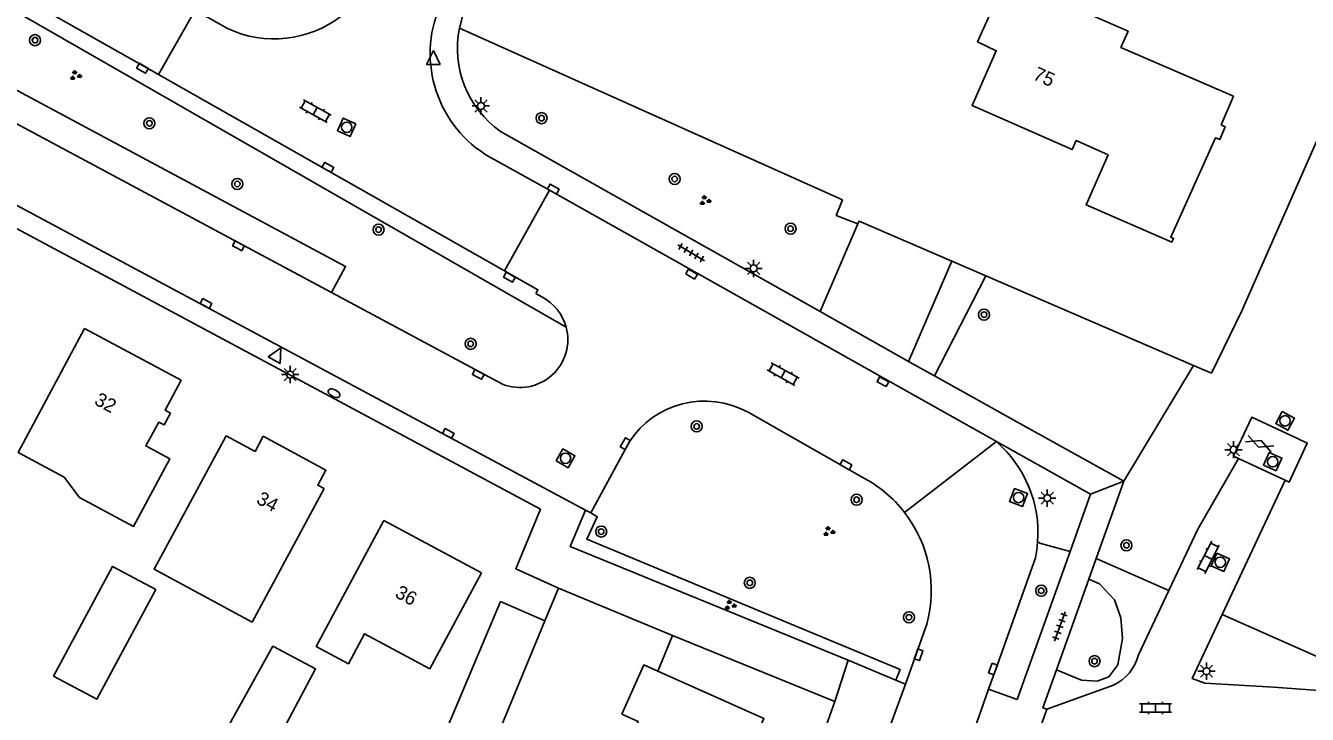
# Model space of a CAD drawing. Extents: x 136000 to 141014, y 402000 to 403500.
# Drawn here: x 138668.9 to 138761.5, y 402571.8 to 402621.6 of the extents above; entities that cross this region are included whole.
import ezdxf

# ---------------------------------------------------------------- set-up
doc = ezdxf.new("R2010")
doc.units = 0
for name, color, linetype in [('gg-afsc-erfafscheiding', 7, 'Continuous'), ('gg-afsc-hekwerk', 7, 'Continuous'), ('gg-afsc-muur', 7, 'Continuous'), ('gg-anno-huisnummerreeks BGT', 7, 'Continuous'), ('gg-bbg-bijgebouw', 7, 'Continuous'), ('gg-bbg-gedigitaliseerde bebouwing', 7, 'Continuous'), ('gg-bbg-gedigitaliseerde bijgebouw', 7, 'Continuous'), ('gg-bbg-hoofdgebouw', 7, 'Continuous'), ('gg-knt-verharding', 7, 'Continuous'), ('gg-knt-verharding nz', 7, 'Continuous'), ('gg-kwrk-gemaal', 7, 'Continuous'), ('gt-grn-groengrens', 7, 'Continuous'), ('gt-grn-weggrens', 7, 'Continuous'), ('gt-symb-boom', 7, 'Continuous'), ('gt-symb-brandkraan', 7, 'Continuous'), ('gt-symb-gesloten verharding', 7, 'Continuous'), ('gt-symb-groenvak', 7, 'Continuous'), ('gt-symb-klinker verharding', 7, 'Continuous'), ('gt-symb-kolk', 7, 'Continuous'), ('gt-symb-kolk center center', 7, 'Continuous'), ('gt-symb-lichtmast', 7, 'Continuous'), ('gt-symb-rioolschacht', 7, 'Continuous'), ('gt-symb-tegel verharding', 7, 'Continuous'), ('gt-symb-waterafsluiter', 7, 'Continuous')]:
    doc.layers.add(name, color=color, linetype=linetype)

# ---------------------------------------------------------------- blocks, each defined once
blk = doc.blocks.new('gt0-LMAST')
at = {"layer": 'gt-symb-lichtmast'}
for p, q in [((-0.182, 0.173), (-0.447, 0.438)), ((-0.005, 0.246), (-0.005, 0.621)), ((0.172, 0.173), (0.437, 0.438)), ((-0.255, -0.004), (-0.63, -0.004)), ((-0.182, -0.181), (-0.447, -0.446)), ((-0.005, -0.254), (-0.005, -0.629)), ((0.437, -0.446), (0.172, -0.181)), ((0.245, -0.004), (0.62, -0.004))]:
    blk.add_line(p, q, dxfattribs=at)
blk.add_circle((-0.005, -0.004), 0.25, dxfattribs=at)
blk = doc.blocks.new('gt0-KL1')
at = {"layer": 'gt-symb-klinker verharding'}
for p, q in [((-1.15, 0.3), (1.15, 0.3)), ((-1, -0.3), (-1, 0.3)), ((-0.5, 0.3), (-0.5, 0.45)), ((0, -0.3), (0, 0.3)), ((0.5, 0.3), (0.5, 0.45)), ((1, -0.3), (1, 0.3)), ((-1.15, -0.3), (1.15, -0.3)), ((-0.5, -0.45), (-0.5, -0.3)), ((0.5, -0.45), (0.5, -0.3))]:
    blk.add_line(p, q, dxfattribs=at)
blk = doc.blocks.new('gt0-RS')
at = {"layer": 'gt-symb-rioolschacht'}
blk.add_lwpolyline([(-0.5, -0.5), (0.5, -0.5), (0.5, 0.5), (-0.5, 0.5)], close=True, dxfattribs=at)
blk.add_circle((0, 0), 0.375, dxfattribs=at)
blk = doc.blocks.new('gt0-BOOM')
at = {"layer": 'gt-symb-boom'}
for radius in [0.4, 0.2]:
    blk.add_circle((0, 0), radius, dxfattribs=at)
blk = doc.blocks.new('gt0-TEG1')
at = {"layer": 'gt-symb-tegel verharding'}
for p, q in [((-1.125, 0), (1.125, 0)), ((-0.9, -0.25), (-0.9, 0.25)), ((-0.45, -0.25), (-0.45, 0.25)), ((0, -0.25), (0, 0.25)), ((0.45, -0.25), (0.45, 0.25)), ((0.9, -0.25), (0.9, 0.25))]:
    blk.add_line(p, q, dxfattribs=at)
blk = doc.blocks.new('gt0-GESVH1')
at = {"layer": 'gt-symb-gesloten verharding'}
for p, q in [((-0.992, -0.261), (0.008, 0.239)), ((0.008, -0.261), (-0.992, 0.239)), ((0.008, 0.239), (1.008, -0.261)), ((1.008, 0.239), (0.008, -0.261))]:
    blk.add_line(p, q, dxfattribs=at)
blk = doc.blocks.new('gt0-KOLK')
at = {"layer": 'gt-symb-kolk'}
blk.add_lwpolyline([(0, 0), (0.375, 0), (0.375, 0.4), (-0.375, 0.4), (-0.375, 0), (0, 0)], dxfattribs=at)
blk = doc.blocks.new('gt0-GRVAK')
at = {"layer": 'gt-symb-groenvak'}
for p, q in [((-0.11, 0.189), (-0.228, 0.24)), ((-0.182, 0.153), (0.088, 0.153)), ((-0.091, 0.211), (-0.156, 0.322)), ((-0.047, 0.214), (-0.047, 0.393)), ((-0.004, 0.211), (0.061, 0.322)), ((0.015, 0.189), (0.133, 0.24)), ((0.262, -0.052), (0.197, 0.059)), ((0.305, -0.049), (0.305, 0.13)), ((0.349, -0.052), (0.414, 0.059)), ((-0.245, -0.228), (-0.363, -0.177)), ((-0.318, -0.264), (-0.047, -0.264)), ((-0.226, -0.206), (-0.291, -0.095)), ((-0.183, -0.203), (-0.183, -0.024)), ((-0.139, -0.206), (-0.074, -0.095)), ((-0.12, -0.228), (-0.002, -0.177)), ((0.243, -0.074), (0.125, -0.023)), ((0.17, -0.11), (0.441, -0.11)), ((0.368, -0.074), (0.486, -0.023))]:
    blk.add_line(p, q, dxfattribs=at)
blk = doc.blocks.new('gt0-KOLKCC')
at = {"layer": 'gt-symb-kolk center center'}
blk.add_lwpolyline([(-0.375, 0.2), (0.375, 0.2), (0.375, -0.2), (-0.375, -0.2)], close=True, dxfattribs=at)
blk = doc.blocks.new('gt0-BR')
at = {"layer": 'gt-symb-brandkraan'}
for centre, radius, start, end in [((-0.244, 0), 0.206, 107.56694, 252.43307), ((0.599, -2.664), 3, 106.89205, 107.56694), ((0, -0.691), 0.938, 73.10799, 106.89205), ((-0.599, -2.664), 3, 72.43309, 73.10799), ((0.244, 0), 0.206, 287.56695, 72.43309), ((0.599, 2.664), 3, 252.43307, 253.10797), ((0, 0.691), 0.938, 253.10797, 286.89206), ((-0.599, 2.664), 3, 286.89206, 287.56695)]:
    blk.add_arc(centre, radius, start, end, dxfattribs=at)
blk = doc.blocks.new('gt0-WAFSL')
at = {"layer": 'gt-symb-waterafsluiter'}
for p, q in [((-0.5, -0.333), (0, 0.667)), ((0, 0.667), (0.5, -0.333)), ((0.5, -0.333), (-0.5, -0.333))]:
    blk.add_line(p, q, dxfattribs=at)

msp = doc.modelspace()

# ---------------------------------------------------------------- linework, layer by layer
at = {"layer": 'gg-afsc-erfafscheiding'}
for p, q in [((138700.235, 402621.429), (138727.915, 402609.023)), ((138754.617, 402596.478), (138756.792, 402600.98))]:
    msp.add_line(p, q, dxfattribs=at)
at = {"layer": 'gg-afsc-hekwerk'}
for p, q in [((138735.822, 402604.58), (138738.294, 402603.514)), ((138738.294, 402603.514), (138753.302, 402597.045)), ((138753.302, 402597.045), (138754.617, 402596.478))]:
    msp.add_line(p, q, dxfattribs=at)
msp.add_lwpolyline([(138729.035, 402607.272), (138727.476, 402607.883), (138727.915, 402609.023)], dxfattribs=at)
at = {"layer": 'gg-afsc-muur'}
for p, q in [((138706.413, 402578.575), (138707.392, 402580.931)), ((138707.392, 402580.931), (138715.631, 402577.512)), ((138715.631, 402577.512), (138714.563, 402574.941))]:
    msp.add_line(p, q, dxfattribs=at)
at = {"layer": 'gg-bbg-bijgebouw'}
msp.add_line((138703.193, 402579.966), (138706.413, 402578.575), dxfattribs=at)
at = {"layer": 'gg-bbg-gedigitaliseerde bebouwing'}
for p, q in [((138756.189, 402616.504), (138748.05, 402620.022)), ((138698.09, 402575.094), (138701.83, 402582.04))]:
    msp.add_line(p, q, dxfattribs=at)
for points in [[(138741.367, 402624.376), (138748.57, 402621.203), (138748.05, 402620.022)], [(138683.37, 402591.95), (138678.165, 402582.304), (138685.228, 402578.488), (138690.44, 402588.13)], [(138694.75, 402585.83), (138689.862, 402576.728), (138692.195, 402575.475), (138693.356, 402577.637), (138698.09, 402575.094)], [(138715.38, 402565.34), (138711.305, 402567.159), (138713.146, 402571.296), (138711.97, 402571.82)]]:
    msp.add_lwpolyline(points, dxfattribs=at)
at = {"layer": 'gg-bbg-gedigitaliseerde bijgebouw'}
for p, q in [((138703.193, 402579.966), (138699.303, 402570.711)), ((138706.413, 402578.575), (138702.554, 402569.278))]:
    msp.add_line(p, q, dxfattribs=at)
for points in [[(138670.877, 402574.582), (138674.004, 402572.9), (138678.27, 402580.831), (138675.143, 402582.513), (138670.877, 402574.582)], [(138682.041, 402568.275), (138685.232, 402566.473), (138689.827, 402575.093), (138686.735, 402576.733), (138682.041, 402568.275)]]:
    msp.add_lwpolyline(points, dxfattribs=at)
at = {"layer": 'gg-bbg-hoofdgebouw'}
for p, q in [((138685.452, 402590.825), (138683.37, 402591.95)), ((138701.83, 402582.04), (138694.75, 402585.83))]:
    msp.add_line(p, q, dxfattribs=at)
for points in [[(138739.53, 402632.59), (138736.27, 402625.27), (138739.25, 402623.93), (138737.69, 402620.44), (138739.04, 402619.79), (138737.3, 402615.841), (138744.54, 402612.651), (138744.83, 402613.3), (138747.13, 402612.27)], [(138756.189, 402616.504), (138755.294, 402614.433), (138755.601, 402614.29), (138755.21, 402613.368), (138754.897, 402613.501), (138751.663, 402606.32), (138751.86, 402606.226), (138751.726, 402605.946), (138745.554, 402608.647), (138747.13, 402612.27)], [(138673.12, 402599.71), (138668.309, 402590.755), (138671.65, 402588.96), (138672.765, 402587.481), (138676.664, 402585.4), (138679.278, 402590.297), (138677.559, 402591.217), (138678.501, 402592.935), (138678.871, 402592.736), (138679.33, 402593.59)], [(138673.12, 402599.71), (138680.1, 402595.97), (138678.94, 402593.8), (138679.33, 402593.59)], [(138690.44, 402588.13), (138689.985, 402588.376), (138690.574, 402589.467), (138686.04, 402591.915), (138685.452, 402590.825)], [(138714.563, 402574.941), (138713.56, 402575.39), (138711.97, 402571.82)], [(138720.598, 402567.821), (138722.24, 402571.51), (138714.563, 402574.941)]]:
    msp.add_lwpolyline(points, dxfattribs=at)
at = {"layer": 'gg-knt-verharding'}
for p, q in [((138681.13, 402622.73), (138678.475, 402618.07)), ((138683.464, 402621.392), (138681.29, 402622.638)), ((138678.475, 402618.07), (138703.482, 402603.882)), ((138703.2, 402613.96), (138726.299, 402600.939)), ((138702.777, 402611.909), (138706.743, 402609.715)), ((138703.482, 402603.882), (138706.743, 402609.715)), ((138726.299, 402600.939), (138729.035, 402607.272)), ((138735.822, 402604.58), (138732.705, 402597.318)), ((138703.34, 402595.68), (138690.979, 402602.304)), ((138705.759, 402602.243), (138706.192, 402601.998)), ((138732.705, 402597.318), (138734.576, 402596.279)), ((138734.576, 402596.279), (138740.749, 402592.85)), ((138721.098, 402593.651), (138729.34, 402588.967)), ((138740.749, 402592.85), (138748.265, 402588.675)), ((138709.73, 402586.37), (138712.49, 402591.48)), ((138745.858, 402587.729), (138739.049, 402591.536)), ((138748.265, 402588.675), (138746.272, 402583.089)), ((138755.383, 402579.038), (138759.944, 402588.735)), ((138744.379, 402583.589), (138745.858, 402587.729)), ((138709.34, 402586.58), (138709.73, 402586.37)), ((138740.559, 402572.896), (138744.379, 402583.589)), ((138746.272, 402583.089), (138745.732, 402581.574)), ((138745.732, 402581.574), (138743.395, 402575.021)), ((138751.513, 402580.759), (138749.318, 402576.104)), ((138732.47, 402573.993), (138734.015, 402578.34)), ((138727.37, 402572.73), (138715.631, 402577.512)), ((138728.331, 402575.721), (138726.612, 402576.439)), ((138731.774, 402574.284), (138728.331, 402575.721)), ((138731.447, 402571.165), (138732.47, 402573.993)), ((138732.47, 402573.993), (138731.774, 402574.284)), ((138736.579, 402568.24), (138738.486, 402573.637)), ((138738.486, 402573.637), (138740.559, 402572.896)), ((138747.529, 402573.932), (138742.689, 402572.185)), ((138727.37, 402572.73), (138722.897, 402560.214)), ((138741.382, 402568.368), (138742.689, 402572.185))]:
    msp.add_line(p, q, dxfattribs=at)
for points in [[(138678.475, 402618.07), (138634.336, 402643.029), (138600.979, 402661.995)], [(138709.34, 402586.58), (138582.948, 402654.331), (138582.712, 402654.43)], [(138707.392, 402580.931), (138704.31, 402582.34), (138706.08, 402586.64), (138582.01, 402653.12)], [(138690.979, 402602.304), (138691.995, 402604.2), (138601.096, 402652.923)], [(138700.235, 402621.429), (138700.459, 402622.265), (138700.779, 402623.069), (138701.465, 402624.585)], [(138706.743, 402609.715), (138716.587, 402604.162), (138732.192, 402595.407), (138739.049, 402591.536)], [(138729.035, 402607.272), (138729.125, 402607.481), (138735.822, 402604.58)], [(138703.482, 402603.882), (138705.902, 402602.513), (138705.759, 402602.243)], [(138756.557, 402590.311), (138753.609, 402585.202), (138751.513, 402580.759)], [(138726.612, 402576.439), (138708.23, 402583.95), (138709.34, 402586.58)], [(138738.486, 402573.637), (138738.994, 402575.017), (138741.876, 402583.139), (138741.975, 402583.71), (138742.036, 402584.289)], [(138755.383, 402579.038), (138753.217, 402574.404), (138754.113, 402574.055), (138759.078, 402573.771), (138767.643, 402573.16)], [(138743.395, 402575.021), (138742.414, 402572.272), (138742.689, 402572.185)]]:
    msp.add_lwpolyline(points, dxfattribs=at)
for centre, radius, start, end in [((138706.772, 402619.596), 8.663, 159.25465, 242.53666), ((138686.826, 402628.686), 8.032, 245.25655, 307.20188), ((138707.417, 402619.957), 7.331, 168.41737, 234.88623), ((138704.596, 402598.917), 3.47, 15.00255, 62.62368), ((138704.595, 402598.916), 3.471, 248.7966, 15.00999), ((138717.95, 402587.98), 6.486, 60.96643, 147.34399), ((138733.286, 402584.922), 8.773, 355.86457, 48.93546), ((138725.121, 402580.773), 9.217, 37.69202, 62.75553), ((138725.117, 402580.767), 9.223, 344.7414, 37.70634), ((138746.112, 402576.922), 3.309, 295.35614, 345.68969)]:
    msp.add_arc(centre, radius, start, end, dxfattribs=at)
at = {"layer": 'gg-knt-verharding nz'}
for p, q in [((138600.08, 402651.028), (138690.979, 402602.304)), ((138726.299, 402600.939), (138732.705, 402597.318))]:
    msp.add_line(p, q, dxfattribs=at)
at = {"layer": 'gg-kwrk-gemaal'}
msp.add_line((138759.944, 402588.735), (138756.557, 402590.311), dxfattribs=at)
for points in [[(138760.785, 402591.771), (138757.519, 402593.291), (138756.208, 402590.473), (138756.557, 402590.311)], [(138759.944, 402588.735), (138760.223, 402588.605), (138761.535, 402591.422), (138760.785, 402591.771)]]:
    msp.add_lwpolyline(points, dxfattribs=at)
at = {"layer": 'gt-grn-groengrens'}
for p, q in [((138756.792, 402600.98), (138812.662, 402727.748)), ((138734.576, 402596.279), (138738.294, 402603.514)), ((138753.302, 402597.045), (138748.265, 402588.675)), ((138746.272, 402583.089), (138751.513, 402580.759)), ((138767.032, 402573.859), (138755.383, 402579.038))]:
    msp.add_line(p, q, dxfattribs=at)
for points in [[(138707.948, 402599.815), (138668.098, 402622.655), (138622.14, 402648.5), (138600.794, 402660.749)], [(138731.774, 402574.284), (138732.093, 402575.049), (138709.427, 402584.47), (138710.187, 402586.094), (138709.73, 402586.37)], [(138742.036, 402584.289), (138742.263, 402584.154), (138744.379, 402583.589)], [(138743.395, 402575.021), (138745.205, 402574.29), (138746.343, 402574.208), (138747.176, 402574.513), (138747.826, 402575.387), (138748.172, 402577.297), (138748.05, 402578.78), (138747.603, 402580.08), (138746.506, 402581.259), (138745.732, 402581.574)]]:
    msp.add_lwpolyline(points, dxfattribs=at)
at = {"layer": 'gt-grn-weggrens'}
for p, q in [((138739.049, 402591.536), (138732.414, 402586.408)), ((138745.858, 402587.729), (138748.265, 402588.675)), ((138728.331, 402575.721), (138727.37, 402572.73))]:
    msp.add_line(p, q, dxfattribs=at)

# ---------------------------------------------------------------- block references
at = {"layer": 'gt-symb-boom'}
for p in [(138669.542, 402620.557), (138706.165, 402614.92), (138677.81, 402614.549), (138684.168, 402610.16), (138715.79, 402610.523), (138694.379, 402606.861), (138724.169, 402606.925), (138738.162, 402600.714), (138701.033, 402598.603), (138717.38, 402592.63), (138728.943, 402587.327), (138710.478, 402585.027), (138748.456, 402584.036), (138721.221, 402581.321), (138742.293, 402580.748), (138732.727, 402578.829), (138746.149, 402575.657)]:
    msp.add_blockref('gt0-BOOM', p, dxfattribs=at)
at = {"layer": 'gt-symb-brandkraan', "rotation": -28.180394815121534}
msp.add_blockref('gt0-BR', (138691.162, 402595.03), dxfattribs=at)
at = {"layer": 'gt-symb-gesloten verharding', "rotation": -22.02484593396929}
msp.add_blockref('gt0-GESVH1', (138758.091, 402591.384), dxfattribs=at)
at = {"layer": 'gt-symb-groenvak'}
for p in [(138672.45, 402618.005), (138717.974, 402608.961), (138726.921, 402585.031), (138719.787, 402579.698)]:
    msp.add_blockref('gt0-GRVAK', p, dxfattribs=at)
at = {"layer": 'gt-symb-klinker verharding'}
for p, rotation in [((138689.806, 402615.424), 151.05113835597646), ((138723.631, 402596.412), -29.460713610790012), ((138754.369, 402583.162), -116.94958083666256)]:
    msp.add_blockref('gt0-KL1', p, dxfattribs=dict(at, rotation=rotation))
msp.add_blockref('gt0-KL1', (138750.558, 402572.273), dxfattribs=at)
at = {"layer": 'gt-symb-kolk'}
for p, rotation in [((138677.411, 402618.698), 149.45890153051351), ((138690.614, 402611.189), -29.538782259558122), ((138706.909, 402609.619), -29.410819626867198), ((138684.153, 402605.51), -28.153346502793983), ((138703.933, 402603.593), 150.66720921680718), ((138681.807, 402601.339), -28.487007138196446), ((138701.493, 402596.215), -28.102823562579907), ((138699.323, 402591.949), -28.35896344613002), ((138712.392, 402591.289), 60.383090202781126), ((138728.069, 402589.682), -29.410819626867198), ((138733.241, 402576.188), -109.32248237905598), ((138738.994, 402575.017), 69.7524984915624)]:
    msp.add_blockref('gt0-KOLK', p, dxfattribs=dict(at, rotation=rotation))
at = {"layer": 'gt-symb-kolk center center'}
for p, rotation in [((138717.009, 402603.642), 148.79050908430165), ((138730.849, 402595.858), 152.35885768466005)]:
    msp.add_blockref('gt0-KOLKCC', p, dxfattribs=dict(at, rotation=rotation))
at = {"layer": 'gt-symb-lichtmast'}
for p in [(138701.783, 402615.805), (138721.505, 402604.062), (138687.993, 402596.384), (138756.204, 402590.952), (138742.733, 402587.448), (138754.249, 402574.935)]:
    msp.add_blockref('gt0-LMAST', p, dxfattribs=at)
at = {"layer": 'gt-symb-rioolschacht'}
for p, rotation in [((138692.076, 402614.262), 155.74091554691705), ((138759.923, 402593.035), -118.35896344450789), ((138707.898, 402590.324), -29.41081962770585), ((138759.035, 402590.077), 66.3574983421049), ((138740.656, 402587.487), -110.91820498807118), ((138755.239, 402582.804), -113.51455668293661)]:
    msp.add_blockref('gt0-RS', p, dxfattribs=dict(at, rotation=rotation))
at = {"layer": 'gt-symb-tegel verharding'}
for p, rotation in [((138716.982, 402605.182), -30.462640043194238), ((138743.643, 402578.17), -109.63070227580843)]:
    msp.add_blockref('gt0-TEG1', p, dxfattribs=dict(at, rotation=rotation))
at = {"layer": 'gt-symb-waterafsluiter'}
msp.add_blockref('gt0-WAFSL', (138698.345, 402619.137), dxfattribs=at)
at = {"layer": 'gt-symb-waterafsluiter', "rotation": -28.180394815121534}
msp.add_blockref('gt0-WAFSL', (138686.988, 402597.721), dxfattribs=at)

# ---------------------------------------------------------------- texts
at = {"layer": 'gg-anno-huisnummerreeks BGT'}
for s, rotation, p in [('75', 336.2, (138741.63, 402617.758)), ('32', 331.8, (138673.754, 402594.265)), ('34', 331.6, (138685.47, 402587.11)), ('36', 331.8, (138695.497, 402580.326))]:
    msp.add_text(s, height=1, rotation=rotation, dxfattribs=at).set_placement(p)

doc.saveas('drawing.dxf')
